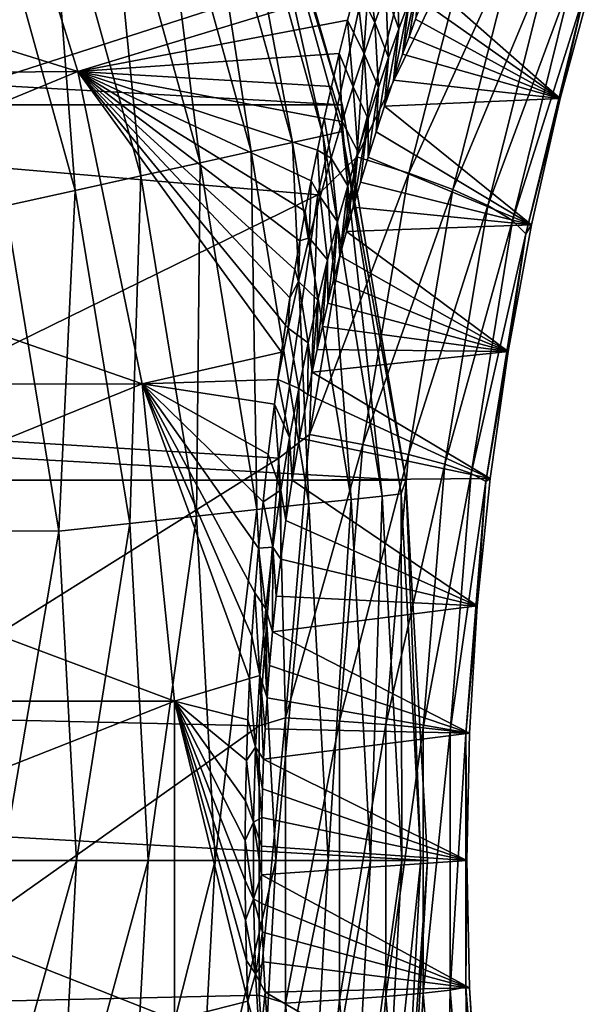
# Model space of a CAD drawing. Header units: metres. Extents: x -99 to 99, y -314 to 25.
# Tile 280 of 303: x 94.1 to 97.48, y -0.85 to 4.95. Entities that reach past the tile are written whole.
import ezdxf

# ---------------------------------------------------------------- set-up
doc = ezdxf.new("R2010")
doc.units = ezdxf.units.M
doc.layers.add('solid_K2442E1000C35', color=7, linetype='CONTINUOUS')

msp = doc.modelspace()

# ---------------------------------------------------------------- linework, layer by layer
at = {"layer": 'solid_K2442E1000C35'}
for points in [[(57.001354, 4.450076, -4), (57.62252, 6.606075, -4), (95.998642, 4.450076, -4)], [(57.62252, 6.606075, -4), (95.37748, 6.606075, -4), (95.998642, 4.450076, -4)], [(95.998558, 4.450418, -2.5), (95.998642, 4.450076, -4), (95.37748, 6.606075, -4)], [(95.37767, 6.605581, -2.5), (95.998558, 4.450418, -2.5), (95.37748, 6.606075, -4)], [(95.417572, 6.374072, -2.068888), (95.998558, 4.450418, -2.5), (95.37767, 6.605581, -2.5)], [(93.880341, 6.436971, 67.748955), (94.442383, 4.645605, 67.748955), (91.653748, 5.515514, 61.214134)], [(96.082375, 5.146739, 73.246552), (94.442383, 4.645605, 67.748955), (93.880341, 6.436971, 67.748955)], [(95.311035, 6.338175, -1.64741), (95.136696, 6.279433, -1.25189), (95.706367, 4.227642, -1.25189)], [(95.417572, 6.374072, -2.068888), (95.311035, 6.338175, -1.64741), (95.88604, 4.26719, -1.64741)], [(95.88604, 4.26719, -1.64741), (95.311035, 6.338175, -1.64741), (95.706367, 4.227642, -1.25189)], [(95.995834, 4.291358, -2.068888), (95.998558, 4.450418, -2.5), (95.417572, 6.374072, -2.068888)], [(95.995834, 4.291358, -2.068888), (95.417572, 6.374072, -2.068888), (95.88604, 4.26719, -1.64741)], [(95.136696, 6.279433, -1.25189), (94.899857, 6.199633, -0.894368), (95.462296, 4.173916, -0.894368)], [(95.706367, 4.227642, -1.25189), (95.136696, 6.279433, -1.25189), (95.462296, 4.173916, -0.894368)], [(94.899857, 6.199633, -0.894368), (94.607727, 6.101204, -0.585731), (95.16124, 4.107649, -0.585731)], [(95.462296, 4.173916, -0.894368), (94.899857, 6.199633, -0.894368), (95.16124, 4.107649, -0.585731)], [(94.607727, 6.101204, -0.585731), (94.269211, 5.987145, -0.335373), (94.81237, 4.030858, -0.335373)], [(95.16124, 4.107649, -0.585731), (94.607727, 6.101204, -0.585731), (94.81237, 4.030858, -0.335373)], [(94.269211, 5.987145, -0.335373), (93.894608, 5.860927, -0.150918), (94.426323, 3.945881, -0.150918)], [(94.81237, 4.030858, -0.335373), (94.269211, 5.987145, -0.335373), (94.426323, 3.945881, -0.150918)], [(94.426323, 3.945881, -0.150918), (93.894608, 5.860927, -0.150918), (94.014832, 3.855306, -0.037981)], [(96.162827, 5.312611, 105.463432), (92.175552, 5.805587, 106.922951), (92.682465, 4.189931, 106.922951)], [(96.494118, 5.727134, 105.254807), (96.162827, 5.312611, 105.463432), (96.085434, 4.143059, 105.606895)], [(96.494118, 5.727134, 105.254807), (96.085434, 4.143059, 105.606895), (96.787056, 5.595411, 105.057808)], [(96.085434, 4.143059, 105.606895), (96.390205, 4.047177, 105.407158), (96.787056, 5.595411, 105.057808)], [(96.787056, 5.595411, 105.057808), (96.390205, 4.047177, 105.407158), (97.034447, 5.462911, 104.806381)], [(94.442383, 4.645605, 67.748955), (91.948807, 4.625068, 61.214134), (91.653748, 5.515514, 61.214134)], [(96.390205, 4.047177, 105.407158), (96.650307, 3.950507, 105.152252), (97.034447, 5.462911, 104.806381)], [(97.034447, 5.462911, 104.806381), (96.650307, 3.950507, 105.152252), (97.227501, 5.334342, 104.509438)], [(96.191628, 4.934433, 73.525253), (96.082375, 5.146739, 73.246552), (96.138016, 5.34954, 73.619247)], [(96.256218, 5.111653, 73.919998), (96.191628, 4.934433, 73.525253), (96.138016, 5.34954, 73.619247)], [(96.650307, 3.950507, 105.152252), (96.856506, 3.856484, 104.851234), (97.227501, 5.334342, 104.509438)], [(97.227501, 5.334342, 104.509438), (96.856506, 3.856484, 104.851234), (97.35936, 5.21427, 104.177521)], [(95.855339, 3.919297, 105.734848), (96.162827, 5.312611, 105.463432), (92.682465, 4.189931, 106.922951)], [(96.085434, 4.143059, 105.606895), (96.162827, 5.312611, 105.463432), (95.855339, 3.919297, 105.734848)], [(96.332481, 4.896593, 74.385078), (96.256218, 5.111653, 73.919998), (96.320625, 5.281496, 74.317352)], [(96.392868, 5.058969, 74.780281), (96.332481, 4.896593, 74.385078), (96.320625, 5.281496, 74.317352)], [(97.483429, 5.226141, 103.397705), (97.282799, 4.486077, 103.595177), (96.512062, 5.163219, 76.124908)], [(97.425362, 5.106948, 103.822411), (97.282799, 4.486077, 103.595177), (97.483429, 5.226141, 103.397705)], [(96.45314, 5.215158, 75.178032), (96.391991, 4.850646, 75.280312), (96.354279, 4.747488, 75.01799)], [(96.45314, 5.215158, 75.178032), (96.354279, 4.747488, 75.01799), (96.392868, 5.058969, 74.780281)], [(96.45314, 5.215158, 75.178032), (96.430855, 4.954328, 75.55217), (96.391991, 4.850646, 75.280312)], [(97.282799, 4.486077, 103.595177), (96.470879, 5.058501, 75.833946), (96.512062, 5.163219, 76.124908)], [(96.856506, 3.856484, 104.851234), (97.001495, 3.768446, 104.514771), (97.35936, 5.21427, 104.177521)], [(97.35936, 5.21427, 104.177521), (97.001495, 3.768446, 104.514771), (97.425362, 5.106948, 103.822411)], [(96.082375, 5.146739, 73.246552), (96.030426, 4.946931, 72.898689), (94.442383, 4.645605, 67.748955)], [(96.126915, 4.749104, 73.133484), (96.030426, 4.946931, 72.898689), (96.082375, 5.146739, 73.246552)], [(96.191628, 4.934433, 73.525253), (96.126915, 4.749104, 73.133484), (96.082375, 5.146739, 73.246552)], [(96.272034, 4.727569, 73.992714), (96.191628, 4.934433, 73.525253), (96.256218, 5.111653, 73.919998)], [(96.332481, 4.896593, 74.385078), (96.272034, 4.727569, 73.992714), (96.256218, 5.111653, 73.919998)], [(97.001495, 3.768446, 104.514771), (97.080109, 3.689513, 104.154823), (97.425362, 5.106948, 103.822411)], [(97.425362, 5.106948, 103.822411), (97.080109, 3.689513, 104.154823), (97.282799, 4.486077, 103.595177)], [(96.392868, 5.058969, 74.780281), (96.354279, 4.747488, 75.01799), (96.299805, 4.593869, 74.640701)], [(96.392868, 5.058969, 74.780281), (96.299805, 4.593869, 74.640701), (96.332481, 4.896593, 74.385078)], [(97.282799, 4.486077, 103.595177), (96.430855, 4.954328, 75.55217), (96.470879, 5.058501, 75.833946)], [(96.030426, 4.946931, 72.898689), (95.981445, 4.750603, 72.572784), (94.442383, 4.645605, 67.748955)], [(96.062149, 4.554842, 72.74511), (95.981445, 4.750603, 72.572784), (96.030426, 4.946931, 72.898689)], [(96.126915, 4.749104, 73.133484), (96.062149, 4.554842, 72.74511), (96.030426, 4.946931, 72.898689)], [(96.211586, 4.551389, 73.603508), (96.126915, 4.749104, 73.133484), (96.191628, 4.934433, 73.525253)], [(96.272034, 4.727569, 73.992714), (96.211586, 4.551389, 73.603508), (96.191628, 4.934433, 73.525253)], [(97.282799, 4.486077, 103.595177), (96.391991, 4.850646, 75.280312), (96.430855, 4.954328, 75.55217)], [(96.332481, 4.896593, 74.385078), (96.299805, 4.593869, 74.640701), (96.247803, 4.441626, 74.282776)], [(96.332481, 4.896593, 74.385078), (96.247803, 4.441626, 74.282776), (96.272034, 4.727569, 73.992714)], [(97.282799, 4.486077, 103.595177), (96.354279, 4.747488, 75.01799), (96.391991, 4.850646, 75.280312)], [(95.981445, 4.750603, 72.572784), (95.935631, 4.557698, 72.268623), (94.442383, 4.645605, 67.748955)], [(95.997421, 4.350788, 72.360596), (95.935631, 4.557698, 72.268623), (95.981445, 4.750603, 72.572784)], [(96.062149, 4.554842, 72.74511), (95.997421, 4.350788, 72.360596), (95.981445, 4.750603, 72.572784)], [(96.151222, 4.367367, 73.217926), (96.062149, 4.554842, 72.74511), (96.126915, 4.749104, 73.133484)], [(96.211586, 4.551389, 73.603508), (96.151222, 4.367367, 73.217926), (96.126915, 4.749104, 73.133484)], [(96.272034, 4.727569, 73.992714), (96.247803, 4.441626, 74.282776), (96.198235, 4.290792, 73.943916)], [(96.272034, 4.727569, 73.992714), (96.198235, 4.290792, 73.943916), (96.211586, 4.551389, 73.603508)], [(97.282799, 4.486077, 103.595177), (96.299805, 4.593869, 74.640701), (96.354279, 4.747488, 75.01799)], [(94.442383, 4.645605, 67.748955), (92.191597, 3.718973, 61.214134), (91.948807, 4.625068, 61.214134)], [(94.442383, 4.645605, 67.748955), (94.820313, 2.806569, 67.748955), (92.191597, 3.718973, 61.214134)], [(95.641136, 2.993067, 70.332092), (94.820313, 2.806569, 67.748955), (94.442383, 4.645605, 67.748955)], [(95.665039, 3.151508, 70.487999), (95.641136, 2.993067, 70.332092), (94.442383, 4.645605, 67.748955)], [(95.690674, 3.313555, 70.65593), (95.665039, 3.151508, 70.487999), (94.442383, 4.645605, 67.748955)], [(95.718575, 3.479449, 70.838165), (95.690674, 3.313555, 70.65593), (94.442383, 4.645605, 67.748955)], [(95.748451, 3.649348, 71.034355), (95.718575, 3.479449, 70.838165), (94.442383, 4.645605, 67.748955)], [(95.78067, 3.823172, 71.246101), (95.748451, 3.649348, 71.034355), (94.442383, 4.645605, 67.748955)], [(95.815506, 4.000984, 71.474869), (95.78067, 3.823172, 71.246101), (94.442383, 4.645605, 67.748955)], [(95.852692, 4.182834, 71.720406), (95.815506, 4.000984, 71.474869), (94.442383, 4.645605, 67.748955)], [(95.892868, 4.368334, 71.985168), (95.852692, 4.182834, 71.720406), (94.442383, 4.645605, 67.748955)], [(95.935631, 4.557698, 72.268623), (95.892868, 4.368334, 71.985168), (94.442383, 4.645605, 67.748955)], [(97.282799, 4.486077, 103.595177), (96.247803, 4.441626, 74.282776), (96.299805, 4.593869, 74.640701)], [(95.997421, 4.350788, 72.360596), (95.892868, 4.368334, 71.985168), (95.935631, 4.557698, 72.268623)], [(96.091034, 4.174772, 72.836487), (95.997421, 4.350788, 72.360596), (96.062149, 4.554842, 72.74511)], [(96.151222, 4.367367, 73.217926), (96.091034, 4.174772, 72.836487), (96.062149, 4.554842, 72.74511)], [(96.211586, 4.551389, 73.603508), (96.198235, 4.290792, 73.943916), (96.151009, 4.141504, 73.622208)], [(96.211586, 4.551389, 73.603508), (96.151009, 4.141504, 73.622208), (96.151222, 4.367367, 73.217926)], [(97.282799, 4.486077, 103.595177), (97.113922, 3.742814, 103.760742), (96.247803, 4.441626, 74.282776)], [(97.080109, 3.689513, 104.154823), (97.113922, 3.742814, 103.760742), (97.282799, 4.486077, 103.595177)], [(56.625797, 2.239605, -4), (57.001354, 4.450076, -4), (96.374207, 2.239605, -4)], [(57.001354, 4.450076, -4), (95.998642, 4.450076, -4), (96.374207, 2.239605, -4)], [(95.995834, 4.291358, -2.068888), (96.374245, 2.23929, -2.5), (95.998558, 4.450418, -2.5)], [(95.998558, 4.450418, -2.5), (96.374245, 2.23929, -2.5), (95.998642, 4.450076, -4)], [(96.374245, 2.23929, -2.5), (96.374207, 2.239605, -4), (95.998642, 4.450076, -4)], [(97.113922, 3.742814, 103.760742), (96.198235, 4.290792, 73.943916), (96.247803, 4.441626, 74.282776)], [(95.932838, 4.135746, 71.980606), (95.852692, 4.182834, 71.720406), (95.892868, 4.368334, 71.985168)], [(95.997421, 4.350788, 72.360596), (95.932838, 4.135746, 71.980606), (95.892868, 4.368334, 71.985168)], [(96.03112, 3.972807, 72.45977), (95.932838, 4.135746, 71.980606), (95.997421, 4.350788, 72.360596)], [(96.091034, 4.174772, 72.836487), (96.03112, 3.972807, 72.45977), (95.997421, 4.350788, 72.360596)], [(96.151222, 4.367367, 73.217926), (96.106094, 3.993749, 73.318237), (96.063423, 3.847632, 73.030586)], [(96.151222, 4.367367, 73.217926), (96.063423, 3.847632, 73.030586), (96.091034, 4.174772, 72.836487)], [(96.151222, 4.367367, 73.217926), (96.151009, 4.141504, 73.622208), (96.106094, 3.993749, 73.318237)], [(95.995834, 4.291358, -2.068888), (95.88604, 4.26719, -1.64741), (96.233765, 2.146176, -1.64741)], [(96.345528, 2.158331, -2.068888), (96.374245, 2.23929, -2.5), (95.995834, 4.291358, -2.068888)], [(96.345528, 2.158331, -2.068888), (95.995834, 4.291358, -2.068888), (96.233765, 2.146176, -1.64741)], [(97.113922, 3.742814, 103.760742), (96.151009, 4.141504, 73.622208), (96.198235, 4.290792, 73.943916)], [(95.88604, 4.26719, -1.64741), (95.706367, 4.227642, -1.25189), (96.050873, 2.126285, -1.25189)], [(96.233765, 2.146176, -1.64741), (95.88604, 4.26719, -1.64741), (96.050873, 2.126285, -1.25189)], [(95.855339, 3.919297, 105.734848), (92.682465, 4.189931, 106.922951), (93.023331, 2.531281, 106.922951)], [(95.706367, 4.227642, -1.25189), (95.462296, 4.173916, -0.894368), (95.802414, 2.099264, -0.894368)], [(96.050873, 2.126285, -1.25189), (95.706367, 4.227642, -1.25189), (95.802414, 2.099264, -0.894368)], [(95.868546, 3.90834, 71.605972), (95.815506, 4.000984, 71.474869), (95.852692, 4.182834, 71.720406)], [(95.932838, 4.135746, 71.980606), (95.868546, 3.90834, 71.605972), (95.852692, 4.182834, 71.720406)], [(96.091034, 4.174772, 72.836487), (96.063423, 3.847632, 73.030586), (96.022919, 3.703226, 72.758453)], [(96.091034, 4.174772, 72.836487), (96.022919, 3.703226, 72.758453), (96.03112, 3.972807, 72.45977)], [(95.462296, 4.173916, -0.894368), (95.16124, 4.107649, -0.585731), (95.495956, 2.065935, -0.585731)], [(95.802414, 2.099264, -0.894368), (95.462296, 4.173916, -0.894368), (95.495956, 2.065935, -0.585731)], [(96.085434, 4.143059, 105.606895), (95.855339, 3.919297, 105.734848), (95.806396, 2.507397, 105.845581)], [(96.085434, 4.143059, 105.606895), (95.806396, 2.507397, 105.845581), (96.390205, 4.047177, 105.407158)], [(95.971626, 3.760381, 72.088638), (95.868546, 3.90834, 71.605972), (95.932838, 4.135746, 71.980606)], [(96.03112, 3.972807, 72.45977), (95.971626, 3.760381, 72.088638), (95.932838, 4.135746, 71.980606)], [(97.113922, 3.742814, 103.760742), (96.106094, 3.993749, 73.318237), (96.151009, 4.141504, 73.622208)], [(95.16124, 4.107649, -0.585731), (94.81237, 4.030858, -0.335373), (95.140839, 2.027313, -0.335373)], [(95.495956, 2.065935, -0.585731), (95.16124, 4.107649, -0.585731), (95.140839, 2.027313, -0.335373)], [(94.81237, 4.030858, -0.335373), (94.426323, 3.945881, -0.150918), (94.747856, 1.984574, -0.150918)], [(95.140839, 2.027313, -0.335373), (94.81237, 4.030858, -0.335373), (94.747856, 1.984574, -0.150918)], [(95.80471, 3.667046, 71.237625), (95.78067, 3.823172, 71.246101), (95.815506, 4.000984, 71.474869)], [(95.868546, 3.90834, 71.605972), (95.80471, 3.667046, 71.237625), (95.815506, 4.000984, 71.474869)], [(95.806396, 2.507397, 105.845581), (96.119316, 2.449121, 105.643936), (96.390205, 4.047177, 105.407158)], [(96.390205, 4.047177, 105.407158), (96.119316, 2.449121, 105.643936), (96.650307, 3.950507, 105.152252)], [(94.426323, 3.945881, -0.150918), (94.014832, 3.855306, -0.037981), (94.328987, 1.939019, -0.037981)], [(94.747856, 1.984574, -0.150918), (94.426323, 3.945881, -0.150918), (94.328987, 1.939019, -0.037981)], [(96.03112, 3.972807, 72.45977), (95.98455, 3.560534, 72.502045), (95.971626, 3.760381, 72.088638)], [(96.03112, 3.972807, 72.45977), (96.022919, 3.703226, 72.758453), (95.98455, 3.560534, 72.502045)], [(97.113922, 3.742814, 103.760742), (96.063423, 3.847632, 73.030586), (96.106094, 3.993749, 73.318237)], [(96.119316, 2.449121, 105.643936), (96.388199, 2.390274, 105.386612), (96.650307, 3.950507, 105.152252)], [(96.650307, 3.950507, 105.152252), (96.388199, 2.390274, 105.386612), (96.856506, 3.856484, 104.851234)], [(95.625412, 2.368987, 105.936829), (95.855339, 3.919297, 105.734848), (93.023331, 2.531281, 106.922951)], [(95.806396, 2.507397, 105.845581), (95.855339, 3.919297, 105.734848), (95.625412, 2.368987, 105.936829)], [(95.912727, 3.536319, 71.724052), (95.80471, 3.667046, 71.237625), (95.868546, 3.90834, 71.605972)], [(95.971626, 3.760381, 72.088638), (95.912727, 3.536319, 71.724052), (95.868546, 3.90834, 71.605972)], [(94.328987, 1.939019, -0.037981), (94.014832, 3.855306, -0.037981), (93.892044, 1.940924)], [(97.113922, 3.742814, 103.760742), (96.022919, 3.703226, 72.758453), (96.063423, 3.847632, 73.030586)], [(96.388199, 2.390274, 105.386612), (96.6035, 2.332947, 105.082748), (96.856506, 3.856484, 104.851234)], [(96.856506, 3.856484, 104.851234), (96.6035, 2.332947, 105.082748), (97.001495, 3.768446, 104.514771)], [(95.80471, 3.667046, 71.237625), (95.748451, 3.649348, 71.034355), (95.78067, 3.823172, 71.246101)], [(96.6035, 2.332947, 105.082748), (96.757584, 2.279174, 104.743126), (97.001495, 3.768446, 104.514771)], [(97.001495, 3.768446, 104.514771), (96.757584, 2.279174, 104.743126), (97.080109, 3.689513, 104.154823)], [(94.820313, 2.806569, 67.748955), (92.381287, 2.800294, 61.214134), (92.191597, 3.718973, 61.214134)], [(95.971626, 3.760381, 72.088638), (95.913918, 3.280608, 72.031822), (95.912727, 3.536319, 71.724052)], [(95.971626, 3.760381, 72.088638), (95.948235, 3.419661, 72.259727), (95.913918, 3.280608, 72.031822)], [(95.971626, 3.760381, 72.088638), (95.98455, 3.560534, 72.502045), (95.948235, 3.419661, 72.259727)], [(97.113922, 3.742814, 103.760742), (96.976357, 2.99703, 103.895164), (96.022919, 3.703226, 72.758453)], [(97.080109, 3.689513, 104.154823), (96.976357, 2.99703, 103.895164), (97.113922, 3.742814, 103.760742)], [(95.80471, 3.667046, 71.237625), (95.7416, 3.409706, 70.877098), (95.748451, 3.649348, 71.034355)], [(95.85463, 3.299237, 71.367241), (95.7416, 3.409706, 70.877098), (95.80471, 3.667046, 71.237625)], [(95.912727, 3.536319, 71.724052), (95.85463, 3.299237, 71.367241), (95.80471, 3.667046, 71.237625)], [(96.976357, 2.99703, 103.895164), (95.98455, 3.560534, 72.502045), (96.022919, 3.703226, 72.758453)], [(96.757584, 2.279174, 104.743126), (96.844971, 2.230862, 104.379807), (97.080109, 3.689513, 104.154823)], [(97.080109, 3.689513, 104.154823), (96.844971, 2.230862, 104.379807), (96.976357, 2.99703, 103.895164)], [(95.7416, 3.409706, 70.877098), (95.718575, 3.479449, 70.838165), (95.748451, 3.649348, 71.034355)], [(96.976357, 2.99703, 103.895164), (95.948235, 3.419661, 72.259727), (95.98455, 3.560534, 72.502045)], [(95.7416, 3.409706, 70.877098), (95.690674, 3.313555, 70.65593), (95.718575, 3.479449, 70.838165)], [(95.912727, 3.536319, 71.724052), (95.881538, 3.143437, 71.817482), (95.851028, 3.008212, 71.61573)], [(95.912727, 3.536319, 71.724052), (95.851028, 3.008212, 71.61573), (95.85463, 3.299237, 71.367241)], [(95.912727, 3.536319, 71.724052), (95.913918, 3.280608, 72.031822), (95.881538, 3.143437, 71.817482)], [(95.7416, 3.409706, 70.877098), (95.679535, 3.13396, 70.5261), (95.690674, 3.313555, 70.65593)], [(95.797646, 3.047312, 71.020012), (95.679535, 3.13396, 70.5261), (95.7416, 3.409706, 70.877098)], [(95.85463, 3.299237, 71.367241), (95.797646, 3.047312, 71.020012), (95.7416, 3.409706, 70.877098)], [(96.976357, 2.99703, 103.895164), (95.913918, 3.280608, 72.031822), (95.948235, 3.419661, 72.259727)], [(95.679535, 3.13396, 70.5261), (95.665039, 3.151508, 70.487999), (95.690674, 3.313555, 70.65593)], [(95.85463, 3.299237, 71.367241), (95.822342, 2.87493, 71.426956), (95.797646, 3.047312, 71.020012)], [(95.85463, 3.299237, 71.367241), (95.851028, 3.008212, 71.61573), (95.822342, 2.87493, 71.426956)], [(96.976357, 2.99703, 103.895164), (95.881538, 3.143437, 71.817482), (95.913918, 3.280608, 72.031822)], [(95.665039, 3.151508, 70.487999), (95.618462, 2.832924, 70.183823), (95.641136, 2.993067, 70.332092)], [(95.679535, 3.13396, 70.5261), (95.618462, 2.832924, 70.183823), (95.665039, 3.151508, 70.487999)], [(95.742119, 2.7786, 70.68438), (95.618462, 2.832924, 70.183823), (95.679535, 3.13396, 70.5261)], [(95.797646, 3.047312, 71.020012), (95.742119, 2.7786, 70.68438), (95.679535, 3.13396, 70.5261)], [(96.976357, 2.99703, 103.895164), (95.851028, 3.008212, 71.61573), (95.881538, 3.143437, 71.817482)], [(95.797646, 3.047312, 71.020012), (95.79541, 2.7437, 71.249802), (95.742119, 2.7786, 70.68438)], [(95.797646, 3.047312, 71.020012), (95.822342, 2.87493, 71.426956), (95.79541, 2.7437, 71.249802)], [(95.641136, 2.993067, 70.332092), (95.618462, 2.832924, 70.183823), (94.820313, 2.806569, 67.748955)], [(96.976357, 2.99703, 103.895164), (95.822342, 2.87493, 71.426956), (95.851028, 3.008212, 71.61573)], [(96.976357, 2.99703, 103.895164), (96.869751, 2.249313, 103.999077), (95.822342, 2.87493, 71.426956)], [(96.844971, 2.230862, 104.379807), (96.869751, 2.249313, 103.999077), (96.976357, 2.99703, 103.895164)], [(96.869751, 2.249313, 103.999077), (95.79541, 2.7437, 71.249802), (95.822342, 2.87493, 71.426956)], [(94.820313, 2.806569, 67.748955), (92.517242, 1.872141, 61.214134), (92.381287, 2.800294, 61.214134)], [(94.820313, 2.806569, 67.748955), (95.010254, 0.938734, 67.748955), (92.517242, 1.872141, 61.214134)], [(95.618462, 2.832924, 70.183823), (95.598892, 2.686692, 70.056), (94.820313, 2.806569, 67.748955)], [(95.453117, 1.071711, 69.107491), (95.010254, 0.938734, 67.748955), (94.820313, 2.806569, 67.748955)], [(95.467216, 1.320594, 69.199303), (95.453117, 1.071711, 69.107491), (94.820313, 2.806569, 67.748955)], [(95.484863, 1.576043, 69.313934), (95.467216, 1.320594, 69.199303), (94.820313, 2.806569, 67.748955)], [(95.506348, 1.839148, 69.453606), (95.484863, 1.576043, 69.313934), (94.820313, 2.806569, 67.748955)], [(95.532127, 2.111152, 69.621307), (95.506348, 1.839148, 69.453606), (94.820313, 2.806569, 67.748955)], [(95.562759, 2.393255, 69.820686), (95.532127, 2.111152, 69.621307), (94.820313, 2.806569, 67.748955)], [(95.598892, 2.686692, 70.056), (95.562759, 2.393255, 69.820686), (94.820313, 2.806569, 67.748955)], [(95.688614, 2.490586, 70.363548), (95.598892, 2.686692, 70.056), (95.618462, 2.832924, 70.183823)], [(95.742119, 2.7786, 70.68438), (95.688614, 2.490586, 70.363548), (95.618462, 2.832924, 70.183823)], [(95.742119, 2.7786, 70.68438), (95.704086, 2.239973, 70.652435), (95.688614, 2.490586, 70.363548)], [(95.742119, 2.7786, 70.68438), (95.746582, 2.487471, 70.929924), (95.704086, 2.239973, 70.652435)], [(95.742119, 2.7786, 70.68438), (95.79541, 2.7437, 71.249802), (95.746582, 2.487471, 70.929924)], [(96.869751, 2.249313, 103.999077), (95.746582, 2.487471, 70.929924), (95.79541, 2.7437, 71.249802)], [(95.637825, 2.180439, 70.061447), (95.562759, 2.393255, 69.820686), (95.598892, 2.686692, 70.056)], [(95.688614, 2.490586, 70.363548), (95.637825, 2.180439, 70.061447), (95.598892, 2.686692, 70.056)], [(95.625412, 2.368987, 105.936829), (93.023331, 2.531281, 106.922951), (93.194641, 0.846656, 106.922951)], [(95.806396, 2.507397, 105.845581), (95.625412, 2.368987, 105.936829), (95.664818, 0.839462, 105.966164)], [(95.806396, 2.507397, 105.845581), (95.664818, 0.839462, 105.966164), (96.119316, 2.449121, 105.643936)], [(95.688614, 2.490586, 70.363548), (95.667496, 2.00187, 70.414124), (95.637825, 2.180439, 70.061447)], [(95.664818, 0.839462, 105.966164), (95.981888, 0.819909, 105.763542), (96.119316, 2.449121, 105.643936)], [(95.688614, 2.490586, 70.363548), (95.704086, 2.239973, 70.652435), (95.667496, 2.00187, 70.414124)], [(96.869751, 2.249313, 103.999077), (95.704086, 2.239973, 70.652435), (95.746582, 2.487471, 70.929924)], [(96.119316, 2.449121, 105.643936), (95.981888, 0.819909, 105.763542), (96.388199, 2.390274, 105.386612)], [(95.637825, 2.180439, 70.061447), (95.532127, 2.111152, 69.621307), (95.562759, 2.393255, 69.820686)], [(95.981888, 0.819909, 105.763542), (96.255257, 0.800149, 105.504974), (96.388199, 2.390274, 105.386612)], [(96.388199, 2.390274, 105.386612), (96.255257, 0.800149, 105.504974), (96.6035, 2.332947, 105.082748)], [(95.508873, 0.793344, 106.038872), (95.625412, 2.368987, 105.936829), (93.194641, 0.846656, 106.922951)], [(95.664818, 0.839462, 105.966164), (95.625412, 2.368987, 105.936829), (95.508873, 0.793344, 106.038872)], [(96.255257, 0.800149, 105.504974), (96.475212, 0.780884, 105.199654), (96.6035, 2.332947, 105.082748)], [(96.6035, 2.332947, 105.082748), (96.475212, 0.780884, 105.199654), (96.757584, 2.279174, 104.743126)], [(96.475212, 0.780884, 105.199654), (96.633957, 0.762797, 104.858406), (96.757584, 2.279174, 104.743126)], [(96.757584, 2.279174, 104.743126), (96.633957, 0.762797, 104.858406), (96.844971, 2.230862, 104.379807)], [(56.625797, 2.239605, -4), (96.5, 0, -4), (56.5, 0, -4)], [(56.625797, 2.239605, -4), (96.374207, 2.239605, -4), (96.5, 0, -4)], [(96.793816, 1.500209, 104.072952), (95.667496, 2.00187, 70.414124), (95.704086, 2.239973, 70.652435)], [(96.869751, 2.249313, 103.999077), (96.793816, 1.500209, 104.072952), (95.704086, 2.239973, 70.652435)], [(96.462547, 0, -2.068888), (96.374245, 2.23929, -2.5), (96.345528, 2.158331, -2.068888)], [(96.5, 0, -2.5), (96.5, 0, -4), (96.374207, 2.239605, -4)], [(96.374245, 2.23929, -2.5), (96.5, 0, -2.5), (96.374207, 2.239605, -4)], [(96.462547, 0, -2.068888), (96.5, 0, -2.5), (96.374245, 2.23929, -2.5)], [(96.633957, 0.762797, 104.858406), (96.725853, 0.74653, 104.493355), (96.844971, 2.230862, 104.379807)], [(96.844971, 2.230862, 104.379807), (96.725853, 0.74653, 104.493355), (96.793816, 1.500209, 104.072952)], [(96.844971, 2.230862, 104.379807), (96.793816, 1.500209, 104.072952), (96.869751, 2.249313, 103.999077)], [(95.637825, 2.180439, 70.061447), (95.59079, 1.845161, 69.78392), (95.532127, 2.111152, 69.621307)], [(95.637825, 2.180439, 70.061447), (95.636345, 1.773657, 70.21183), (95.59079, 1.845161, 69.78392)], [(95.637825, 2.180439, 70.061447), (95.667496, 2.00187, 70.414124), (95.636345, 1.773657, 70.21183)], [(96.233765, 2.146176, -1.64741), (96.050873, 2.126285, -1.25189), (96.166153, 0, -1.25189)], [(96.350128, 0, -1.64741), (96.233765, 2.146176, -1.64741), (96.166153, 0, -1.25189)], [(96.345528, 2.158331, -2.068888), (96.233765, 2.146176, -1.64741), (96.350128, 0, -1.64741)], [(96.462547, 0, -2.068888), (96.345528, 2.158331, -2.068888), (96.350128, 0, -1.64741)], [(95.802414, 2.099264, -0.894368), (95.495956, 2.065935, -0.585731), (95.607971, 0, -0.585731)], [(95.59079, 1.845161, 69.78392), (95.506348, 1.839148, 69.453606), (95.532127, 2.111152, 69.621307)], [(95.916229, 0, -0.894368), (95.802414, 2.099264, -0.894368), (95.607971, 0, -0.585731)], [(96.050873, 2.126285, -1.25189), (95.802414, 2.099264, -0.894368), (95.916229, 0, -0.894368)], [(96.166153, 0, -1.25189), (96.050873, 2.126285, -1.25189), (95.916229, 0, -0.894368)], [(95.495956, 2.065935, -0.585731), (95.140839, 2.027313, -0.335373), (95.250755, 0, -0.335373)], [(95.607971, 0, -0.585731), (95.495956, 2.065935, -0.585731), (95.250755, 0, -0.335373)], [(94.747856, 1.984574, -0.150918), (94.328987, 1.939019, -0.037981), (94.43412, 0, -0.037981)], [(94.855461, 0, -0.150918), (94.747856, 1.984574, -0.150918), (94.43412, 0, -0.037981)], [(95.140839, 2.027313, -0.335373), (94.747856, 1.984574, -0.150918), (94.855461, 0, -0.150918)], [(95.250755, 0, -0.335373), (95.140839, 2.027313, -0.335373), (94.855461, 0, -0.150918)], [(96.793816, 1.500209, 104.072952), (95.636345, 1.773657, 70.21183), (95.667496, 2.00187, 70.414124)], [(94.328987, 1.939019, -0.037981), (93.892044, 1.940924), (94, 0)], [(94.43412, 0, -0.037981), (94.328987, 1.939019, -0.037981), (94, 0)], [(95.010254, 0.938734, 67.748955), (92.598999, 0.937656, 61.214134), (92.517242, 1.872141, 61.214134)], [(95.54892, 1.481679, 69.53878), (95.484863, 1.576043, 69.313934), (95.506348, 1.839148, 69.453606)], [(95.59079, 1.845161, 69.78392), (95.54892, 1.481679, 69.53878), (95.506348, 1.839148, 69.453606)], [(95.59079, 1.845161, 69.78392), (95.588387, 1.347363, 69.901497), (95.54892, 1.481679, 69.53878)], [(95.59079, 1.845161, 69.78392), (95.610161, 1.555594, 70.042343), (95.588387, 1.347363, 69.901497)], [(95.59079, 1.845161, 69.78392), (95.636345, 1.773657, 70.21183), (95.610161, 1.555594, 70.042343)], [(96.793816, 1.500209, 104.072952), (95.610161, 1.555594, 70.042343), (95.636345, 1.773657, 70.21183)], [(95.514137, 1.088679, 69.336594), (95.467216, 1.320594, 69.199303), (95.484863, 1.576043, 69.313934)], [(95.54892, 1.481679, 69.53878), (95.514137, 1.088679, 69.336594), (95.484863, 1.576043, 69.313934)], [(96.793816, 1.500209, 104.072952), (95.588387, 1.347363, 69.901497), (95.610161, 1.555594, 70.042343)], [(95.54892, 1.481679, 69.53878), (95.556091, 0.95785, 69.692841), (95.514137, 1.088679, 69.336594)], [(95.54892, 1.481679, 69.53878), (95.588387, 1.347363, 69.901497), (95.570518, 1.148432, 69.785973)], [(95.54892, 1.481679, 69.53878), (95.570518, 1.148432, 69.785973), (95.556091, 0.95785, 69.692841)], [(96.793816, 1.500209, 104.072952), (96.748344, 0.750226, 104.117142), (95.588387, 1.347363, 69.901497)], [(96.725853, 0.74653, 104.493355), (96.748344, 0.750226, 104.117142), (96.793816, 1.500209, 104.072952)], [(96.748344, 0.750226, 104.117142), (95.570518, 1.148432, 69.785973), (95.588387, 1.347363, 69.901497)], [(95.514137, 1.088679, 69.336594), (95.453117, 1.071711, 69.107491), (95.467216, 1.320594, 69.199303)], [(96.748344, 0.750226, 104.117142), (95.556091, 0.95785, 69.692841), (95.570518, 1.148432, 69.785973)], [(95.453117, 1.071711, 69.107491), (95.442154, 0.827919, 69.036186), (95.010254, 0.938734, 67.748955)], [(95.488815, 0.667317, 69.190331), (95.442154, 0.827919, 69.036186), (95.453117, 1.071711, 69.107491)], [(95.514137, 1.088679, 69.336594), (95.488815, 0.667317, 69.190331), (95.453117, 1.071711, 69.107491)], [(95.514137, 1.088679, 69.336594), (95.535934, 0.596436, 69.563057), (95.488815, 0.667317, 69.190331)], [(95.514137, 1.088679, 69.336594), (95.556091, 0.95785, 69.692841), (95.544685, 0.774383, 69.619392)], [(95.514137, 1.088679, 69.336594), (95.544685, 0.774383, 69.619392), (95.535934, 0.596436, 69.563057)], [(95.010254, 0.938734, 67.748955), (92.626282, 0, 61.214134), (92.598999, 0.937656, 61.214134)], [(95.010254, 0.938734, 67.748955), (95.010254, -0.938734, 67.748955), (92.626282, 0, 61.214134)], [(95.442154, -0.827966, 69.036201), (95.010254, -0.938734, 67.748955), (95.010254, 0.938734, 67.748955)], [(95.434074, -0.588381, 68.983864), (95.442154, -0.827966, 69.036201), (95.010254, 0.938734, 67.748955)], [(95.428795, -0.351861, 68.949631), (95.434074, -0.588381, 68.983864), (95.010254, 0.938734, 67.748955)], [(95.426254, -0.117106, 68.93293), (95.428795, -0.351861, 68.949631), (95.010254, 0.938734, 67.748955)], [(95.426254, 0.117062, 68.932922), (95.426254, -0.117106, 68.93293), (95.010254, 0.938734, 67.748955)], [(95.428795, 0.351811, 68.949623), (95.426254, 0.117062, 68.932922), (95.010254, 0.938734, 67.748955)], [(95.434074, 0.588331, 68.983864), (95.428795, 0.351811, 68.949623), (95.010254, 0.938734, 67.748955)], [(95.442154, 0.827919, 69.036186), (95.434074, 0.588331, 68.983864), (95.010254, 0.938734, 67.748955)], [(96.748344, 0.750226, 104.117142), (95.544685, 0.774383, 69.619392), (95.556091, 0.95785, 69.692841)], [(95.508873, 0.793344, 106.038872), (93.194641, 0.846656, 106.922951), (93.194641, -0.846656, 106.922951)], [(95.488815, 0.667317, 69.190331), (95.434074, 0.588331, 68.983864), (95.442154, 0.827919, 69.036186)], [(95.664818, 0.839462, 105.966164), (95.508873, 0.793344, 106.038872), (95.508873, -0.793342, 106.038872)], [(95.664818, 0.839462, 105.966164), (95.508873, -0.793342, 106.038872), (95.664818, -0.839461, 105.966164)], [(95.664818, 0.839462, 105.966164), (95.664818, -0.839461, 105.966164), (95.981888, 0.819909, 105.763542)], [(95.664818, -0.839461, 105.966164), (95.981888, -0.819908, 105.763542), (95.981888, 0.819909, 105.763542)], [(95.981888, 0.819909, 105.763542), (95.981888, -0.819908, 105.763542), (96.255257, 0.800149, 105.504974)], [(95.508873, -0.793342, 106.038872), (95.508873, 0.793344, 106.038872), (93.194641, -0.846656, 106.922951)], [(96.748344, 0.750226, 104.117142), (95.535934, 0.596436, 69.563057), (95.544685, 0.774383, 69.619392)], [(95.981888, -0.819908, 105.763542), (96.255257, -0.800148, 105.504974), (96.255257, 0.800149, 105.504974)], [(96.255257, 0.800149, 105.504974), (96.255257, -0.800148, 105.504974), (96.475212, 0.780884, 105.199654)], [(96.255257, -0.800148, 105.504974), (96.475212, -0.780882, 105.199654), (96.475212, 0.780884, 105.199654)], [(96.475212, 0.780884, 105.199654), (96.475212, -0.780882, 105.199654), (96.633957, 0.762797, 104.858406)], [(96.475212, -0.780882, 105.199654), (96.633957, -0.762795, 104.858406), (96.633957, 0.762797, 104.858406)], [(96.633957, 0.762797, 104.858406), (96.633957, -0.762795, 104.858406), (96.725853, 0.74653, 104.493355)], [(96.748344, 0.750226, 104.117142), (96.733208, -0.000178, 104.131844), (95.535934, 0.596436, 69.563057)], [(96.633957, -0.762795, 104.858406), (96.725853, -0.746528, 104.493355), (96.725853, 0.74653, 104.493355)], [(96.725853, 0.74653, 104.493355), (96.733208, -0.000178, 104.131844), (96.748344, 0.750226, 104.117142)], [(96.725853, 0.74653, 104.493355), (96.725853, -0.746528, 104.493355), (96.733208, -0.000178, 104.131844)], [(95.488815, 0.667317, 69.190331), (95.475349, 0.225162, 69.112801), (95.434074, 0.588331, 68.983864)], [(95.488815, 0.667317, 69.190331), (95.525459, 0.252602, 69.495522), (95.475349, 0.225162, 69.112801)], [(95.488815, 0.667317, 69.190331), (95.535934, 0.596436, 69.563057), (95.529587, 0.422957, 69.522102)], [(95.488815, 0.667317, 69.190331), (95.529587, 0.422957, 69.522102), (95.525459, 0.252602, 69.495522)], [(95.475349, 0.225162, 69.112801), (95.428795, 0.351811, 68.949623), (95.434074, 0.588331, 68.983864)], [(96.733208, -0.000178, 104.131844), (95.529587, 0.422957, 69.522102), (95.535934, 0.596436, 69.563057)], [(96.733208, -0.000178, 104.131844), (95.525459, 0.252602, 69.495522), (95.529587, 0.422957, 69.522102)], [(95.475349, 0.225162, 69.112801), (95.426254, 0.117062, 68.932922), (95.428795, 0.351811, 68.949623)], [(95.475349, 0.225162, 69.112801), (95.525459, 0.252602, 69.495522), (95.523422, 0.084057, 69.482521)], [(96.733208, -0.000178, 104.131844), (95.523422, 0.084057, 69.482521), (95.525459, 0.252602, 69.495522)], [(95.475349, 0.225162, 69.112801), (95.475349, -0.225175, 69.112816), (95.426254, 0.117062, 68.932922)], [(95.475349, 0.225162, 69.112801), (95.523422, 0.084057, 69.482521), (95.523422, -0.083891, 69.482521)], [(95.475349, 0.225162, 69.112801), (95.523422, -0.083891, 69.482521), (95.475349, -0.225175, 69.112816)], [(95.475349, -0.225175, 69.112816), (95.426254, -0.117106, 68.93293), (95.426254, 0.117062, 68.932922)], [(96.733208, -0.000178, 104.131844), (95.523422, -0.083891, 69.482521), (95.523422, 0.084057, 69.482521)], [(96.374207, -2.239605, -4), (56.625797, -2.239605, -4), (56.5, 0, -4)], [(96.5, 0, -4), (96.374207, -2.239605, -4), (56.5, 0, -4)], [(94.43412, 0, -0.037981), (94, 0), (93.892044, -1.940925)], [(94.328987, -1.939019, -0.037981), (94.43412, 0, -0.037981), (93.892044, -1.940925)], [(94.328987, -1.939019, -0.037981), (94.855461, 0, -0.150918), (94.43412, 0, -0.037981)], [(94.747856, -1.984574, -0.150918), (94.855461, 0, -0.150918), (94.328987, -1.939019, -0.037981)], [(94.747856, -1.984574, -0.150918), (95.250755, 0, -0.335373), (94.855461, 0, -0.150918)], [(95.140839, -2.027313, -0.335373), (95.250755, 0, -0.335373), (94.747856, -1.984574, -0.150918)], [(95.140839, -2.027313, -0.335373), (95.607971, 0, -0.585731), (95.250755, 0, -0.335373)], [(95.495956, -2.065935, -0.585731), (95.607971, 0, -0.585731), (95.140839, -2.027313, -0.335373)], [(95.495956, -2.065935, -0.585731), (95.916229, 0, -0.894368), (95.607971, 0, -0.585731)], [(95.802414, -2.099264, -0.894368), (95.916229, 0, -0.894368), (95.495956, -2.065935, -0.585731)], [(95.802414, -2.099264, -0.894368), (96.166153, 0, -1.25189), (95.916229, 0, -0.894368)], [(96.050873, -2.126285, -1.25189), (96.166153, 0, -1.25189), (95.802414, -2.099264, -0.894368)], [(96.050873, -2.126285, -1.25189), (96.350128, 0, -1.64741), (96.166153, 0, -1.25189)], [(96.233765, -2.146176, -1.64741), (96.350128, 0, -1.64741), (96.050873, -2.126285, -1.25189)], [(96.233765, -2.146176, -1.64741), (96.462547, 0, -2.068888), (96.350128, 0, -1.64741)], [(96.345528, -2.158331, -2.068888), (96.462547, 0, -2.068888), (96.233765, -2.146176, -1.64741)], [(96.345528, -2.158331, -2.068888), (96.374245, -2.23929, -2.5), (96.5, 0, -2.5)], [(96.345528, -2.158331, -2.068888), (96.5, 0, -2.5), (96.462547, 0, -2.068888)], [(96.374245, -2.23929, -2.5), (96.374207, -2.239605, -4), (96.5, 0, -4)], [(96.374245, -2.23929, -2.5), (96.5, 0, -4), (96.5, 0, -2.5)], [(95.010254, -0.938734, 67.748955), (92.598999, -0.937656, 61.214134), (92.626282, 0, 61.214134)], [(96.733208, -0.000178, 104.131844), (96.74836, -0.750567, 104.117126), (95.523422, -0.083891, 69.482521)], [(96.725853, -0.746528, 104.493355), (96.74836, -0.750567, 104.117126), (96.733208, -0.000178, 104.131844)], [(95.475349, -0.225175, 69.112816), (95.523422, -0.083891, 69.482521), (95.525452, -0.25244, 69.495499)], [(96.74836, -0.750567, 104.117126), (95.525452, -0.25244, 69.495499), (95.523422, -0.083891, 69.482521)], [(95.475349, -0.225175, 69.112816), (95.428795, -0.351861, 68.949631), (95.426254, -0.117106, 68.93293)], [(95.475349, -0.225175, 69.112816), (95.488823, -0.667324, 69.190346), (95.428795, -0.351861, 68.949631)], [(95.475349, -0.225175, 69.112816), (95.525452, -0.25244, 69.495499), (95.529579, -0.422792, 69.522072)], [(95.475349, -0.225175, 69.112816), (95.529579, -0.422792, 69.522072), (95.488823, -0.667324, 69.190346)], [(96.74836, -0.750567, 104.117126), (95.529579, -0.422792, 69.522072), (95.525452, -0.25244, 69.495499)], [(95.488823, -0.667324, 69.190346), (95.434074, -0.588381, 68.983864), (95.428795, -0.351861, 68.949631)], [(95.488823, -0.667324, 69.190346), (95.529579, -0.422792, 69.522072), (95.535927, -0.59626, 69.563004)], [(96.74836, -0.750567, 104.117126), (95.535927, -0.59626, 69.563004), (95.529579, -0.422792, 69.522072)], [(95.488823, -0.667324, 69.190346), (95.442154, -0.827966, 69.036201), (95.434074, -0.588381, 68.983864)], [(95.488823, -0.667324, 69.190346), (95.535927, -0.59626, 69.563004), (95.544678, -0.7742, 69.619331)], [(96.74836, -0.750567, 104.117126), (95.544678, -0.7742, 69.619331), (95.535927, -0.59626, 69.563004)], [(95.488823, -0.667324, 69.190346), (95.514145, -1.088678, 69.336632), (95.442154, -0.827966, 69.036201)], [(95.488823, -0.667324, 69.190346), (95.544678, -0.7742, 69.619331), (95.514145, -1.088678, 69.336632)], [(96.74836, -0.750567, 104.117126), (96.793846, -1.500513, 104.072929), (95.544678, -0.7742, 69.619331)], [(96.633957, -0.762795, 104.858406), (96.757584, -2.279172, 104.743126), (96.725853, -0.746528, 104.493355)], [(96.725853, -0.746528, 104.493355), (96.844971, -2.23086, 104.379807), (96.74836, -0.750567, 104.117126)], [(96.757584, -2.279172, 104.743126), (96.844971, -2.23086, 104.379807), (96.725853, -0.746528, 104.493355)], [(96.844971, -2.23086, 104.379807), (96.793846, -1.500513, 104.072929), (96.74836, -0.750567, 104.117126)], [(95.625412, -2.368986, 105.936829), (95.508873, -0.793342, 106.038872), (93.194641, -0.846656, 106.922951)], [(95.664818, -0.839461, 105.966164), (95.508873, -0.793342, 106.038872), (95.625412, -2.368986, 105.936829)], [(95.514145, -1.088678, 69.336632), (95.544678, -0.7742, 69.619331), (95.556084, -0.957674, 69.692764)], [(96.793846, -1.500513, 104.072929), (95.556084, -0.957674, 69.692764), (95.544678, -0.7742, 69.619331)], [(95.981888, -0.819908, 105.763542), (96.119316, -2.44912, 105.643936), (96.255257, -0.800148, 105.504974)], [(96.119316, -2.44912, 105.643936), (96.388199, -2.390272, 105.386612), (96.255257, -0.800148, 105.504974)], [(96.255257, -0.800148, 105.504974), (96.388199, -2.390272, 105.386612), (96.475212, -0.780882, 105.199654)], [(96.388199, -2.390272, 105.386612), (96.6035, -2.332945, 105.082748), (96.475212, -0.780882, 105.199654)], [(96.475212, -0.780882, 105.199654), (96.6035, -2.332945, 105.082748), (96.633957, -0.762795, 104.858406)], [(96.6035, -2.332945, 105.082748), (96.757584, -2.279172, 104.743126), (96.633957, -0.762795, 104.858406)], [(95.625412, -2.368986, 105.936829), (93.194641, -0.846656, 106.922951), (93.023331, -2.531281, 106.922951)], [(95.442154, -0.827966, 69.036201), (95.453117, -1.071758, 69.107513), (95.010254, -0.938734, 67.748955)], [(95.514145, -1.088678, 69.336632), (95.453117, -1.071758, 69.107513), (95.442154, -0.827966, 69.036201)], [(95.664818, -0.839461, 105.966164), (95.625412, -2.368986, 105.936829), (95.806396, -2.507396, 105.845581)], [(95.664818, -0.839461, 105.966164), (95.806396, -2.507396, 105.845581), (95.981888, -0.819908, 105.763542)], [(95.806396, -2.507396, 105.845581), (96.119316, -2.44912, 105.643936), (95.981888, -0.819908, 105.763542)]]:
    msp.add_3dface(points, dxfattribs=at)

doc.saveas('drawing.dxf')
